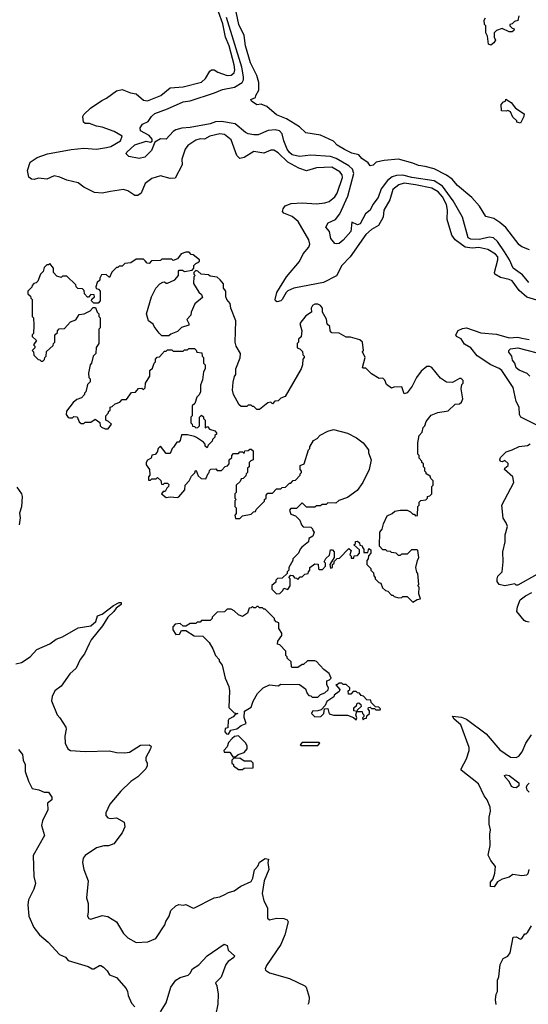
# Model space of a CAD drawing. Extents: x 2348354 to 2479840, y 460476 to 613653.
# Tile 294 of 305: x 2446233 to 2449820, y 593894 to 600839. Entities that reach past the tile are written whole.
import ezdxf

# ---------------------------------------------------------------- set-up
doc = ezdxf.new("R2010")
doc.units = 0

msp = doc.modelspace()

# ---------------------------------------------------------------- linework, layer by layer
at = {"layer": '0CON05XD'}
for points in [[(2449248.3, 599428.3), (2449250.7, 599495), (2449244.1, 599535), (2449215, 599589.1), (2449183.6, 599625), (2449139.8, 599649.8), (2449025, 599673.7), (2448945, 599685.3), (2448906.9, 599673.1), (2448865, 599641.2), (2448842.6, 599567.4), (2448800.8, 599495), (2448796.2, 599445), (2448763.1, 599386.9), (2448715, 599359.1), (2448675, 599324.3), (2448564.4, 599165), (2448503.9, 599106.1), (2448467.2, 599032.8), (2448375, 598985.7), (2448165, 598945.6), (2448122.7, 598927.3), (2448112.5, 598915), (2448085, 598866), (2448073.3, 598855), (2448048.8, 598848.8), (2448036.7, 598855), (2448034.3, 598864.3), (2448046.7, 598915), (2448114.3, 599025), (2448206.5, 599133.5), (2448231.8, 599188.2), (2448271.9, 599235), (2448278.9, 599255), (2448270.9, 599285), (2448197.1, 599415), (2448155, 599450), (2448095, 599473.3), (2448086.4, 599486.4), (2448090, 599505), (2448105, 599525.8), (2448147.9, 599542.1), (2448225, 599547.5), (2448325, 599540), (2448385, 599546.7), (2448415, 599556.7), (2448455, 599588.8), (2448471.9, 599615), (2448510.5, 599725), (2448506.9, 599745), (2448491.4, 599765), (2448435, 599797.9), (2448327.2, 599792.8), (2448255, 599773.6), (2448200.5, 599790.5), (2448124.3, 599834.3), (2448055, 599900.6), (2448025, 599918.6), (2448005, 599917.5), (2447955, 599898), (2447885, 599908.6), (2447815, 599865.8), (2447785, 599860), (2447765, 599880), (2447725, 599990.8), (2447678.2, 600028.2), (2447645, 600033.5), (2447573.7, 600016.4), (2447535, 599996.9), (2447505, 599997.8), (2447475, 599990), (2447418.8, 599951.2), (2447400, 599925), (2447376.7, 599855), (2447377.5, 599815), (2447329.2, 599720.8), (2447295, 599717.5), (2447225, 599738), (2447165, 599719.2), (2447117, 599683), (2447088.8, 599615), (2447065, 599598.8), (2447045, 599598.8), (2446995, 599632.5), (2446965, 599641.4), (2446874.2, 599625.8), (2446815, 599614.4), (2446759.3, 599619.3), (2446685, 599656.7), (2446645, 599688.8), (2446565.9, 599705.9), (2446515, 599728.6), (2446475, 599737.5), (2446425, 599714.3), (2446365, 599721.2), (2446335, 599712), (2446315, 599714), (2446297.3, 599727.3), (2446286.9, 599775), (2446306.1, 599833.9), (2446355, 599866.7), (2446428.3, 599891.7), (2446595, 599924), (2446685, 599932), (2446775, 599926.2), (2446845, 599936.9), (2446875, 599944.5), (2446943.8, 599985), (2446956.1, 600016.1), (2446899.5, 600049.5), (2446815, 600080), (2446775, 600086.7), (2446725, 600106.7), (2446695, 600107.5), (2446682.5, 600115), (2446677.5, 600155), (2446685, 600170), (2446732.5, 600215), (2446811.7, 600268.3), (2446845.7, 600284.3), (2446915, 600336), (2446955, 600346), (2447015, 600322), (2447055, 600316.2), (2447105, 600270.8), (2447135, 600267.1), (2447228.8, 600305), (2447295, 600357.8), (2447385, 600365.6), (2447515, 600397.5), (2447544.2, 600425), (2447573.4, 600476.6), (2447585, 600486), (2447605, 600485.8), (2447629.7, 600469.7), (2447695, 600444.3), (2447725, 600448.6), (2447745, 600464), (2447750, 600485), (2447745, 600521.2), (2447710, 600655), (2447685.2, 600715), (2447665, 600808.6), (2447634.3, 600894.3)], [(2449828.8, 599215), (2449775, 599236), (2449755, 599251.2), (2449662, 599372), (2449619.3, 599409.3), (2449577.3, 599437.3), (2449520.5, 599450.5), (2449475, 599523.8), (2449421.2, 599585), (2449320.3, 599670.3), (2449283.9, 599713.9), (2449242, 599742), (2449155, 599785.7), (2449093.2, 599803.2), (2449045, 599809.2), (2449005, 599827.1), (2448905, 599854.3), (2448804.2, 599845.8), (2448746.2, 599833.8), (2448725, 599813.3), (2448705, 599807.5), (2448689.3, 599829.3), (2448645, 599860), (2448624.4, 599884.4), (2448575, 599898.1), (2448522.6, 599922.6), (2448472.8, 599952.8), (2448445, 599980.8), (2448355, 600023.3), (2448249.7, 600039.7), (2448205, 600082), (2448115, 600139.2), (2448045, 600168.6), (2447975.7, 600225.7), (2447935, 600242), (2447905, 600238.8), (2447867.5, 600265), (2447862.5, 600275), (2447895, 600290), (2447897.5, 600305), (2447918.8, 600341.2), (2447918.6, 600395), (2447904.3, 600445), (2447861.5, 600535), (2447825.9, 600654.1), (2447816.8, 600726.8), (2447778.6, 600805), (2447760, 600895)], [(2449824.2, 598985), (2449780.2, 599040.2), (2449714.3, 599085), (2449687.3, 599145), (2449652, 599202), (2449602.1, 599275), (2449575, 599299.1), (2449545, 599305.4), (2449475, 599288.8), (2449415, 599290.5), (2449395, 599299.2), (2449355.8, 599445), (2449290.8, 599560.7), (2449253, 599613), (2449215, 599664.5), (2449155, 599701.3), (2448998.8, 599725), (2448935, 599741.4), (2448890.5, 599739.5), (2448859.4, 599730.6), (2448826.4, 599705), (2448781.9, 599645), (2448760.5, 599585), (2448723.1, 599535), (2448704.5, 599495.5), (2448671.7, 599468.3), (2448635, 599400), (2448615, 599392), (2448575, 599410), (2448567.5, 599345), (2448515, 599283.3), (2448485, 599261.2), (2448465, 599256.7), (2448455, 599260), (2448426.7, 599295), (2448416.7, 599345), (2448392.5, 599375), (2448407.5, 599405), (2448459.4, 599430.6), (2448491.4, 599468.6), (2448548.2, 599595), (2448589.7, 599755), (2448579.6, 599785), (2448555, 599806.8), (2448465, 599859.2), (2448425, 599873.1), (2448285, 599882.5), (2448205, 599872.9), (2448155, 599885.4), (2448135, 599901.1), (2448118.8, 599925), (2448095.5, 599985), (2448084.6, 600034.6), (2448065, 600055.6), (2448035, 600062.2), (2447985, 600057.8), (2447915, 600027.1), (2447885, 600027.1), (2447845, 600034.2), (2447825, 600044.2), (2447753.1, 600103.1), (2447655, 600120), (2447612.7, 600117.3), (2447575, 600104.5), (2447435, 600078.2), (2447375.7, 600074.3), (2447335, 600060.8), (2447315, 600050), (2447265, 599997.1), (2447225, 599997.5), (2447186.7, 599975), (2447162, 599915), (2447115, 599870), (2447075, 599858.8), (2447003.3, 599873.3), (2446983, 599893), (2446987.5, 599905), (2447044.6, 599955.4), (2447125, 599980.9), (2447155, 599975.8), (2447167.7, 599982.3), (2447166.9, 599995), (2447145, 600022.9), (2447084, 600055), (2447081.2, 600075), (2447098.8, 600101.2), (2447139.7, 600120.3), (2447162, 600155), (2447185, 600176.9), (2447275, 600209.5), (2447385, 600260.5), (2447435, 600267.5), (2447607.3, 600322.7), (2447663, 600347), (2447748, 600362), (2447800.9, 600395), (2447810.8, 600415), (2447812.2, 600435), (2447799.5, 600505), (2447691.7, 600855)], [(2449753.9, 600866.1), (2449746.7, 600833.3), (2449723, 600827), (2449705, 600810), (2449690, 600805), (2449690, 600795), (2449705, 600780), (2449720, 600775), (2449718.3, 600761.7), (2449707, 600753), (2449685, 600752.5), (2449635, 600776.2), (2449595, 600762.5), (2449580, 600745), (2449580, 600715), (2449587.5, 600695), (2449577.5, 600675), (2449555, 600660), (2449540, 600665), (2449531.7, 600721.7), (2449520, 600745), (2449520, 600795), (2449510, 600805), (2449507.5, 600835), (2449518.3, 600851.7)], [(2449765, 600110), (2449740, 600115), (2449740, 600125), (2449711.7, 600151.7), (2449695, 600190), (2449675, 600197.5), (2449665, 600192.5), (2449630, 600195), (2449628.3, 600241.7), (2449645, 600260), (2449660, 600265), (2449661.7, 600278.3), (2449700, 600255), (2449730, 600215), (2449790, 600175), (2449787.5, 600155), (2449765, 600110)], [(2449904.1, 598854.1), (2449810.7, 598880.7), (2449755, 598929.5), (2449706.3, 598996.4), (2449685, 599006.9), (2449625, 599020), (2449583.4, 599043.4), (2449581.4, 599055), (2449605.8, 599145), (2449605.6, 599165), (2449588.1, 599185), (2449535, 599218.9), (2449471.5, 599231.5), (2449422.9, 599227.1), (2449375.2, 599235.2), (2449303.3, 599285), (2449280, 599320), (2449248.3, 599428.3)], [(2449005, 596730), (2449035, 596750), (2449060, 596755), (2449048.3, 596788.3), (2449050, 596835), (2449040, 596845), (2449047.5, 596855), (2449041.7, 596931.7), (2449033, 596943), (2449027.5, 596975), (2449037.5, 597025), (2449047.5, 597045), (2449040, 597095), (2449035, 597100), (2448995, 597100), (2448965, 597070), (2448925, 597070), (2448915, 597060), (2448905, 597060), (2448887, 597077), (2448855, 597080), (2448847, 597087), (2448825, 597090), (2448815, 597100), (2448795, 597100), (2448770, 597125), (2448772.5, 597225), (2448790, 597245), (2448798.3, 597281.7), (2448825, 597340), (2448860, 597355), (2448878.3, 597371.7), (2448915, 597380), (2448965, 597380), (2448988.3, 597368.3), (2449005, 597350), (2449015, 597350), (2449025, 597340), (2449038.3, 597341.7), (2449040, 597405), (2449050, 597415), (2449050, 597435), (2449063, 597447), (2449098.3, 597451.7), (2449110, 597465), (2449110, 597475), (2449125, 597480), (2449140, 597495), (2449140, 597545), (2449150, 597555), (2449150, 597585), (2449131.7, 597601.7), (2449128.3, 597618.3), (2449100, 597635), (2449100, 597645), (2449090, 597655), (2449090, 597675), (2449080, 597685), (2449080, 597705), (2449070, 597715), (2449070, 597725), (2449050, 597745), (2449050, 597765), (2449040, 597775), (2449040, 597855), (2449050, 597905), (2449071.7, 597928.3), (2449078.3, 597961.7), (2449090, 597975), (2449100, 598005), (2449135, 598050), (2449183, 598067), (2449255, 598080), (2449303, 598127), (2449335, 598130), (2449348.3, 598141.7), (2449357.5, 598165), (2449347.5, 598235), (2449350, 598265), (2449360, 598275), (2449360, 598295), (2449347, 598307), (2449335, 598307.5), (2449285, 598280), (2449243, 598283), (2449200.7, 598310.7), (2449140, 598385), (2449125, 598392.5), (2449105, 598392.5), (2449065, 598360), (2449032.5, 598315), (2449001.2, 598255), (2448965, 598207.5), (2448945, 598200), (2448928.3, 598248.3), (2448872.5, 598247.5), (2448855, 598240), (2448820, 598265), (2448807, 598297), (2448795, 598310), (2448768.3, 598308.3), (2448715, 598340), (2448675, 598380), (2448655, 598380), (2448650, 598385), (2448670, 598455), (2448650, 598495), (2448657.5, 598505), (2448650, 598565), (2448631.7, 598581.7), (2448565, 598600), (2448535, 598600), (2448487, 598627), (2448435, 598630), (2448423, 598643), (2448420, 598675), (2448401.7, 598691.7), (2448395.9, 598725.9), (2448367.5, 598775), (2448367.5, 598805), (2448355, 598822.5), (2448335, 598832.5), (2448315, 598832.5), (2448297, 598823), (2448287.5, 598805), (2448290, 598775), (2448250.7, 598749.3), (2448207.5, 598695), (2448223.3, 598645), (2448217.5, 598602.5), (2448200, 598585), (2448200, 598565), (2448190, 598555), (2448190, 598525), (2448208.3, 598518.3), (2448228.3, 598498.3), (2448230, 598475), (2448240, 598465), (2448240, 598455), (2448230, 598445), (2448227.5, 598405), (2448217.5, 598375), (2448105, 598180), (2448075, 598170), (2448055, 598150), (2448031.7, 598148.3), (2448015, 598130), (2448005, 598140), (2447983, 598137), (2447925, 598090), (2447905, 598090), (2447885, 598110), (2447875, 598110), (2447865, 598120), (2447845, 598120), (2447835, 598110), (2447795, 598110), (2447781.7, 598121.7), (2447740, 598195), (2447732.5, 598225), (2447738.3, 598281.7), (2447748.3, 598321.7), (2447757.5, 598335), (2447757.5, 598375), (2447787, 598453), (2447790, 598485), (2447760, 598535), (2447752.5, 598565), (2447757.5, 598715), (2447722.5, 598805), (2447717, 598837), (2447692.5, 598865), (2447686.7, 598885), (2447687.5, 598925), (2447670, 598945), (2447670, 598975), (2447647.5, 599005), (2447625, 599022.5), (2447575, 599030), (2447565, 599040), (2447513, 599043), (2447490, 599065), (2447475, 599070), (2447460, 599055), (2447460, 599045), (2447470, 599035), (2447460, 599025), (2447458.3, 598978.3), (2447496.4, 598916.4), (2447515, 598900), (2447521.7, 598878.3), (2447467.5, 598835), (2447442.5, 598775), (2447440, 598755), (2447412.5, 598725), (2447426.7, 598695), (2447426.1, 598683.9), (2447373, 598667), (2447345, 598640), (2447298.3, 598621.7), (2447285, 598610), (2447235, 598610), (2447217, 598627), (2447180, 598675), (2447175, 598690), (2447140, 598715), (2447127.5, 598765), (2447162.5, 598885), (2447192.5, 598945), (2447220, 598975), (2447243, 598987), (2447255, 598990), (2447265, 598980), (2447275, 598980), (2447327.5, 599005), (2447352.5, 599035), (2447352.5, 599065), (2447358.3, 599071.7), (2447381.7, 599071.7), (2447395, 599062.5), (2447448.3, 599071.7), (2447460, 599085), (2447460, 599105), (2447475, 599120), (2447490, 599125), (2447500, 599135), (2447500, 599145), (2447455, 599180), (2447441.7, 599181.7), (2447428.3, 599198.3), (2447405, 599200), (2447371.7, 599188.3), (2447345, 599152.5), (2447315, 599140), (2447305, 599150), (2447235, 599150), (2447225, 599140), (2447163, 599137), (2447145, 599120), (2447131.7, 599121.7), (2447118.3, 599138.3), (2447105, 599150), (2447055, 599150), (2447017, 599123), (2446975, 599120), (2446955, 599100), (2446935, 599100), (2446925, 599090), (2446915, 599090), (2446881.7, 599058.3), (2446865, 599020), (2446841.7, 599041.7), (2446810.7, 599039.3), (2446797.5, 599015), (2446797.5, 599002.5), (2446780, 598985), (2446770, 598955), (2446771.7, 598941.7), (2446788.3, 598938.3), (2446800, 598925), (2446800, 598855), (2446785, 598840), (2446755, 598840), (2446740, 598855), (2446741.7, 598868.3), (2446760, 598885), (2446758.3, 598898.3), (2446735, 598900), (2446718.3, 598881.7), (2446711.7, 598881.7), (2446690, 598905), (2446688.3, 598928.3), (2446675, 598940), (2446641.7, 598941.7), (2446630, 598955), (2446628.3, 598968.3), (2446565, 599030), (2446535, 599030), (2446525, 599020), (2446495, 599030), (2446470, 599055), (2446470, 599085), (2446445, 599120), (2446435, 599110), (2446425, 599110), (2446405, 599090), (2446397, 599063), (2446380, 599045), (2446360, 598995), (2446348.3, 598981.7), (2446331.7, 598978.3), (2446320, 598965), (2446318.3, 598951.7), (2446290, 598925), (2446290, 598905), (2446308.3, 598888.3), (2446310, 598875), (2446320, 598865), (2446320, 598745), (2446330, 598735), (2446332.5, 598685), (2446330, 598625), (2446320, 598615), (2446320, 598605), (2446350, 598575), (2446330, 598545), (2446340, 598535), (2446340, 598525), (2446320, 598505), (2446330, 598495), (2446331.7, 598471.7), (2446361.7, 598441.7), (2446375, 598440), (2446385, 598430), (2446395, 598430), (2446408.3, 598441.7), (2446410, 598455), (2446420, 598465), (2446421.7, 598498.3), (2446468.3, 598541.7), (2446470, 598555), (2446480, 598565), (2446480, 598615), (2446498.3, 598631.7), (2446500, 598645), (2446511.7, 598658.3), (2446548.3, 598661.7), (2446591.7, 598708.3), (2446628.3, 598721.7), (2446651.7, 598758.3), (2446687, 598763), (2446730, 598785), (2446751.7, 598808.3), (2446768.3, 598808.3), (2446780, 598775), (2446790, 598765), (2446790, 598745), (2446800, 598735), (2446800, 598665), (2446790, 598655), (2446790, 598555), (2446773, 598527), (2446770, 598485), (2446750, 598465), (2446740, 598415), (2446730, 598405), (2446717.5, 598345), (2446720, 598315), (2446730, 598305), (2446730, 598285), (2446710, 598265), (2446707.5, 598255), (2446700, 598215), (2446690, 598205), (2446690, 598195), (2446668.3, 598171.7), (2446635, 598160), (2446610.7, 598139.3), (2446561.7, 598078.3), (2446560, 598055), (2446573.6, 598033.6), (2446585, 598030), (2446605, 598030), (2446615, 598040), (2446638.3, 598038.3), (2446651.7, 598001.7), (2446665, 597990), (2446685, 597990), (2446695, 598000), (2446735, 598000), (2446765, 598020), (2446798.3, 597998.3), (2446800, 597975), (2446810, 597965), (2446835, 597952.5), (2446857, 597953), (2446880, 597985), (2446860, 598005), (2446840, 598015), (2446840, 598045), (2446860, 598065), (2446860, 598075), (2446870, 598085), (2446870, 598105), (2446885, 598110), (2446905, 598130), (2446938.3, 598141.7), (2446955, 598160), (2446985, 598160), (2447021.7, 598208.3), (2447048.3, 598211.7), (2447071.7, 598238.3), (2447095, 598240), (2447105, 598230), (2447118.3, 598241.7), (2447120, 598275), (2447150, 598325), (2447150, 598365), (2447168.3, 598381.7), (2447180, 598415), (2447190, 598425), (2447190, 598445), (2447201.7, 598458.3), (2447218.3, 598461.7), (2447255, 598500), (2447265, 598500), (2447275, 598510), (2447305, 598510), (2447315, 598500), (2447385, 598500), (2447395, 598510), (2447415, 598510), (2447425, 598520), (2447465, 598520), (2447478.3, 598508.3), (2447483, 598493), (2447518.3, 598488.3), (2447520, 598465), (2447530, 598455), (2447530, 598415), (2447540, 598405), (2447540, 598375), (2447530, 598355), (2447521.7, 598298.3), (2447508.3, 598261.7), (2447507, 598213), (2447498.3, 598191.7), (2447483, 598177), (2447468.3, 598131.7), (2447450, 598115), (2447450, 598045), (2447440, 598035), (2447440, 597995), (2447450, 597985), (2447451.7, 597971.7), (2447465, 597970), (2447475, 597960), (2447488.3, 597961.7), (2447500, 597975), (2447500, 598035), (2447515, 598050), (2447528.3, 598038.3), (2447530, 598025), (2447540, 598015), (2447540, 597960), (2447558.3, 597968.3), (2447571.7, 597951.7), (2447608.3, 597938.3), (2447620, 597925), (2447620, 597915), (2447610, 597905), (2447610, 597895), (2447591.7, 597878.3), (2447590, 597865), (2447561.7, 597838.3), (2447555, 597820), (2447541.7, 597831.7), (2447540, 597845), (2447528.3, 597858.3), (2447480.7, 597890.7), (2447465, 597900), (2447415, 597910), (2447375, 597910), (2447365, 597870), (2447355, 597860), (2447341.7, 597858.3), (2447316.4, 597823.6)], [(2449875, 597982), (2449766.7, 598035), (2449758.8, 598055), (2449755.8, 598105), (2449734.2, 598145), (2449712.5, 598245), (2449634.1, 598364.1), (2449615, 598378.9), (2449555.3, 598405.3), (2449458.7, 598468.7), (2449414, 598525), (2449370.9, 598550.9), (2449346.7, 598586.7), (2449314.4, 598604.4), (2449308.8, 598615), (2449325, 598646), (2449355, 598660.8), (2449385, 598665.6), (2449485, 598630.6), (2449595, 598619.6), (2449685, 598595.5), (2449745, 598598.9), (2449775, 598592.5), (2449825, 598583.5)], [(2449830, 598325), (2449812.3, 598342.3), (2449755.8, 598365.8), (2449735, 598383.3), (2449725.8, 598415), (2449708.3, 598438.3), (2449703.3, 598465), (2449683.1, 598493.1), (2449682, 598505), (2449695, 598517.8), (2449745, 598525.4), (2449945, 598471.8)], [(2447316.4, 597823.6), (2447307.5, 597815), (2447295, 597780), (2447265, 597780), (2447225, 597830), (2447210, 597815), (2447201.7, 597788.3), (2447188.3, 597771.7), (2447163.6, 597766.4), (2447160, 597745), (2447135, 597732.5), (2447123.8, 597715), (2447125, 597700), (2447147.5, 597665), (2447150, 597625), (2447140, 597615), (2447141.7, 597591.7), (2447155, 597590), (2447165, 597600), (2447195, 597600), (2447205, 597610), (2447228.3, 597588.3), (2447231.7, 597561.7), (2447245, 597560), (2447255, 597570), (2447275, 597570), (2447285, 597560), (2447282.5, 597545), (2447270, 597535), (2447258.3, 597511.7), (2447245, 597510), (2447232.5, 597495), (2447265, 597467.5), (2447295, 597472.5), (2447345, 597467.5), (2447355, 597472.5), (2447398.3, 597521.7), (2447400, 597555), (2447427.5, 597585), (2447445, 597620), (2447468.3, 597641.7), (2447471.7, 597658.3), (2447478.3, 597658.3), (2447491.7, 597621.7), (2447511.7, 597601.7), (2447545, 597600), (2447561.7, 597638.3), (2447570, 597645), (2447571.7, 597658.3), (2447581.7, 597668.3), (2447615, 597670), (2447625, 597660), (2447655, 597660), (2447681.7, 597688.3), (2447698.3, 597691.7), (2447710, 597705), (2447710, 597735), (2447728.3, 597751.7), (2447730, 597765), (2447741.7, 597778.3), (2447775, 597780), (2447785, 597790), (2447805, 597790), (2447815, 597780), (2447821.7, 597798.3), (2447845, 597800), (2447855, 597810), (2447865, 597810), (2447878.3, 597798.3), (2447880, 597735), (2447861.7, 597728.3), (2447850, 597715), (2447850, 597685), (2447840, 597675), (2447840, 597645), (2447830, 597635), (2447828.3, 597621.7), (2447808.3, 597601.7), (2447795, 597600), (2447788.3, 597581.7), (2447760, 597555), (2447760, 597505), (2447750, 597495), (2447750, 597465), (2447760, 597455), (2447750, 597445), (2447750, 597405), (2447760, 597395), (2447760, 597355), (2447750, 597345), (2447755, 597320), (2447785, 597320), (2447805, 597340), (2447865, 597350), (2447881.7, 597368.3), (2447895, 597370), (2447900, 597385), (2447958.3, 597441.7), (2447960, 597455), (2447970, 597465), (2447970, 597485), (2447981.7, 597498.3), (2448015, 597500), (2448045, 597530), (2448075, 597530), (2448085, 597540), (2448108.3, 597541.7), (2448135, 597570), (2448145, 597570), (2448161.7, 597588.3), (2448178.3, 597591.7), (2448210, 597625), (2448210, 597635), (2448220, 597645), (2448220, 597655), (2448210, 597665), (2448210, 597695), (2448240, 597705), (2448270, 597805), (2448280, 597815), (2448280, 597825), (2448305, 597870), (2448330, 597885), (2448351.7, 597908.3), (2448405, 597937.5), (2448445, 597947.5), (2448545, 597922.5), (2448608.3, 597888.3), (2448655, 597853.3), (2448692.5, 597805), (2448693.6, 597783.6), (2448712.5, 597735), (2448697.5, 597665), (2448652.5, 597575), (2448613, 597517), (2448545, 597467.5), (2448483, 597447), (2448461.7, 597428.3), (2448405, 597430), (2448395, 597420), (2448365, 597420), (2448355, 597410), (2448325, 597410), (2448315, 597400), (2448255, 597400), (2448225, 597430), (2448185, 597390), (2448145, 597390), (2448135, 597380), (2448145, 597350), (2448178.3, 597338.3), (2448208.3, 597308.3), (2448220, 597275), (2448231.7, 597261.7), (2448285, 597260), (2448298.3, 597248.3), (2448300, 597235), (2448310, 597225), (2448300, 597195), (2448271.7, 597178.3), (2448270, 597155), (2448221.7, 597118.3), (2448210, 597105), (2448200, 597075), (2448160, 597035), (2448160, 597025), (2448130, 596975), (2448130, 596955), (2448120, 596945), (2448118.3, 596931.7), (2448085, 596900), (2448051.7, 596898.3), (2448040, 596885), (2448038.3, 596871.7), (2448011.7, 596848.3), (2448011.7, 596821.7), (2448045, 596790), (2448068.3, 596791.7), (2448088.3, 596811.7), (2448095, 596830), (2448125, 596820), (2448140, 596845), (2448140, 596895), (2448130, 596905), (2448145, 596920), (2448158.3, 596918.3), (2448171.7, 596901.7), (2448185, 596900), (2448195, 596890), (2448211.7, 596908.3), (2448225, 596910), (2448243, 596927), (2448268.3, 596931.7), (2448270, 596945), (2448280, 596955), (2448280, 596975), (2448315, 597000), (2448338.3, 596998.3), (2448340, 596965), (2448345, 596960), (2448368.3, 596961.7), (2448390, 596985), (2448390, 597005), (2448380, 597015), (2448391.7, 597038.3), (2448417, 597063), (2448425, 597100), (2448438.3, 597098.3), (2448450, 597085), (2448450, 597045), (2448420, 596995), (2448425, 596970), (2448440, 596975), (2448440, 596995), (2448450, 597005), (2448451.7, 597018.3), (2448471.7, 597038.3), (2448488.3, 597041.7), (2448555, 597110), (2448570, 597095), (2448560, 597065), (2448570, 597055), (2448571.7, 597041.7), (2448588.3, 597041.7), (2448591.7, 597058.3), (2448615, 597060), (2448630, 597075), (2448628.3, 597098.3), (2448590, 597135), (2448600, 597145), (2448601.7, 597158.3), (2448615, 597160), (2448628.3, 597148.3), (2448631.7, 597131.7), (2448648.3, 597128.3), (2448650, 597115), (2448660, 597105), (2448660, 597080), (2448688.3, 597081.7), (2448695, 597110), (2448708.3, 597098.3), (2448710, 597075), (2448691.7, 597058.3), (2448690, 597035), (2448680, 597025), (2448680, 596995), (2448708.3, 596968.3), (2448710, 596955), (2448728.3, 596938.3), (2448730, 596915), (2448740, 596905), (2448740, 596895), (2448765, 596870), (2448780, 596865), (2448791.7, 596831.7), (2448811.7, 596811.7), (2448828.3, 596808.3), (2448855, 596780), (2448865, 596780), (2448875, 596770), (2448905, 596760), (2448927, 596763), (2448935, 596770), (2448965, 596770), (2449005, 596730)], [(2449880, 596925), (2449745, 596850), (2449735, 596850), (2449725, 596860), (2449655, 596846), (2449615, 596856), (2449600.8, 596875), (2449599.2, 596895), (2449605.8, 596914.2), (2449636.7, 596945), (2449643.3, 597015), (2449640, 597085), (2449656, 597155), (2449656.7, 597205), (2449672.5, 597265), (2449665, 597290), (2449643.6, 597323.6), (2449632.5, 597415), (2449717.5, 597575), (2449710, 597615), (2449652.5, 597665), (2449653.6, 597676.4), (2449677.5, 597695), (2449678.3, 597708.3), (2449655, 597730), (2449635, 597720), (2449625, 597722.5), (2449620, 597735), (2449625, 597750), (2449665, 597790), (2449705, 597803.8), (2449755, 597828.8), (2449815, 597836.2), (2449833.9, 597846.1)], [(2446211.7, 597541.7), (2446246.2, 597495), (2446250, 597475), (2446246.1, 597403.9), (2446232, 597358), (2446235.8, 597325), (2446228.8, 597275)], [(2449825, 596590), (2449803, 596593), (2449791.7, 596601.7), (2449740, 596665), (2449743, 596697), (2449763.6, 596746.4), (2449800, 596775), (2449845, 596797.5)], [(2446205, 596294.3), (2446245, 596305.7), (2446305.5, 596344.5), (2446353.3, 596396.7), (2446445, 596436.2), (2446490.5, 596469.5), (2446533.6, 596486.4), (2446645, 596550), (2446735, 596563.8), (2446768.8, 596595), (2446782.5, 596635), (2446815, 596646), (2446895, 596706), (2446935, 596728), (2446948.3, 596728.3), (2446948.8, 596715), (2446913, 596687), (2446896.6, 596663.4), (2446854.4, 596625.6), (2446815.6, 596564.4), (2446736.7, 596465), (2446723.3, 596436.7), (2446690, 596365), (2446660, 596325), (2446630, 596265), (2446586.7, 596225), (2446525, 596136.7), (2446480, 596105), (2446461.2, 596065), (2446456.7, 596035), (2446496.4, 595936.4), (2446516.7, 595915), (2446557.7, 595847.7), (2446561.2, 595835), (2446551.2, 595785), (2446553.3, 595735), (2446572.5, 595695), (2446590, 595685), (2446695, 595677.5), (2446865, 595682.5), (2446915, 595670), (2446975, 595667.5), (2447006.7, 595673.3), (2447085, 595722.5), (2447145, 595723.3), (2447160, 595715), (2447156.2, 595695), (2447121.2, 595635), (2447122.5, 595615), (2447132.5, 595595), (2447132.5, 595575), (2447122.5, 595555), (2447065, 595497.5), (2447017.5, 595465), (2446945, 595397.5), (2446867.5, 595305), (2446840, 595245), (2446840, 595225), (2446855, 595210), (2446875, 595203.3), (2446915, 595210), (2446969.3, 595179.3), (2446973.3, 595145), (2446955.8, 595104.2), (2446897.5, 595025), (2446858.3, 595011.7), (2446825, 595011.2), (2446775, 594996.7), (2446695, 594943.3), (2446680, 594925), (2446676.7, 594895), (2446683.8, 594845), (2446716.2, 594765), (2446703.8, 594645), (2446716.2, 594605), (2446716.4, 594546.4), (2446710, 594515), (2446719.3, 594499.3), (2446735, 594493.8), (2446815, 594520), (2446855, 594513.8), (2446915, 594476.2), (2446965, 594393.3), (2446995, 594362), (2447055, 594330), (2447136.4, 594333.6), (2447193, 594357), (2447256.1, 594453.9), (2447263, 594477), (2447287.5, 594515), (2447297.5, 594555), (2447335, 594587.5), (2447355, 594597.5), (2447385, 594592.5), (2447405, 594596.7), (2447455, 594572.5), (2447465, 594573.3), (2447605, 594645.8), (2447645, 594650.8), (2447678.3, 594668.3), (2447705, 594683.3), (2447745, 594693.8), (2447793, 594727), (2447865, 594761.2), (2447877, 594783), (2447888.3, 594841.7), (2447911.4, 594868.6), (2447923.2, 594896.8), (2447965, 594922.5), (2447988.3, 594918.3), (2447983.3, 594895), (2447990, 594845), (2447955.8, 594765), (2447942.5, 594675), (2447954.2, 594624.2), (2447981.2, 594575), (2447980.7, 594500.7), (2447995, 594490), (2448045, 594501.2), (2448095, 594498.8), (2448119.3, 594489.3), (2448126.2, 594475), (2448102.9, 594385), (2448074.3, 594315), (2447972.4, 594167.6), (2447963.8, 594145), (2447966.2, 594135), (2447995, 594115.8), (2448135.8, 594075.8), (2448244.1, 594024.1), (2448253.9, 594013.9), (2448274.2, 593945), (2448272.3, 593907.7)], [(2447705, 595800), (2447721.7, 595828.3), (2447765, 595837.5), (2447795, 595860), (2447830, 595875), (2447817, 595917), (2447819.3, 595960.7), (2447865, 595990), (2447878.3, 596031.7), (2447910, 596085), (2447950, 596125), (2447995, 596147.5), (2448055, 596140), (2448075, 596152.5), (2448205, 596150), (2448248.3, 596118.3), (2448260, 596085), (2448271.7, 596071.7), (2448285, 596070), (2448295, 596060), (2448335, 596060), (2448355, 596080), (2448385, 596090), (2448408.3, 596111.7), (2448410, 596125), (2448398.3, 596148.3), (2448400, 596175), (2448418.3, 596181.7), (2448430, 596195), (2448416.4, 596226.4), (2448377.5, 596255), (2448325, 596312.5), (2448315, 596316.7), (2448263, 596317), (2448235, 596290), (2448225, 596290), (2448195, 596270), (2448155, 596270), (2448150, 596275), (2448148.3, 596308.3), (2448120, 596335), (2448120, 596345), (2448110, 596355), (2448110, 596385), (2448068.3, 596428.3), (2448050, 596435), (2448052.5, 596455), (2448082.5, 596495), (2448081.7, 596511.7), (2448060, 596545), (2448060, 596585), (2448041.7, 596591.7), (2448030, 596605), (2448030, 596615), (2447965, 596680), (2447955, 596680), (2447945, 596690), (2447925, 596690), (2447915, 596700), (2447905, 596700), (2447895, 596690), (2447885, 596690), (2447875, 596700), (2447865, 596690), (2447851.7, 596688.3), (2447838.3, 596651.7), (2447805, 596630), (2447775, 596640), (2447745, 596670), (2447725, 596680), (2447695, 596680), (2447677.5, 596662.5), (2447625, 596660), (2447590, 596625), (2447590, 596615), (2447575, 596600), (2447515, 596600), (2447505, 596590), (2447485, 596590), (2447475, 596580), (2447435, 596580), (2447405, 596560), (2447385, 596560), (2447365, 596580), (2447330, 596575), (2447313, 596557), (2447312.5, 596535), (2447335, 596502.5), (2447360, 596505), (2447375, 596530), (2447405, 596530), (2447463, 596493), (2447525, 596490), (2447570, 596445), (2447595, 596400), (2447613, 596353), (2447640, 596325), (2447640, 596315), (2447660, 596285), (2447682.5, 596195), (2447707.5, 596135), (2447712.5, 596105), (2447708.3, 595988.3), (2447745, 595950), (2447770, 595945), (2447751.7, 595938.3), (2447738.3, 595921.7), (2447707.5, 595905), (2447702.5, 595895), (2447700, 595845), (2447681.7, 595838.3), (2447680, 595815), (2447691.7, 595801.7), (2447705, 595800)], [(2448655, 595900), (2448665, 595910), (2448678.3, 595911.7), (2448681.7, 595928.3), (2448700, 595945), (2448700, 595965), (2448690, 595975), (2448691.7, 595988.3), (2448705, 595990), (2448715, 595980), (2448735, 595980), (2448745, 595970), (2448775, 595970), (2448778.3, 595978.3), (2448765, 595990), (2448741.7, 595991.7), (2448711.7, 596021.7), (2448708.3, 596038.3), (2448681.7, 596041.7), (2448658.3, 596068.3), (2448641.7, 596071.7), (2448628.3, 596088.3), (2448615, 596090), (2448605, 596100), (2448585, 596100), (2448568.3, 596081.7), (2448551.7, 596081.7), (2448550, 596105), (2448560, 596115), (2448560, 596125), (2448535, 596150), (2448515, 596150), (2448505, 596160), (2448485, 596160), (2448475, 596150), (2448461.7, 596148.3), (2448490, 596115), (2448485, 596100), (2448450, 596075), (2448448.3, 596061.7), (2448400, 596030), (2448388.3, 596001.7), (2448358.3, 595971.7), (2448335, 595963.3), (2448298.3, 595961.7), (2448290, 595945), (2448315, 595922.5), (2448356.4, 595923.6), (2448377.5, 595945), (2448381.7, 595978.3), (2448405, 595980), (2448415, 595942.5), (2448445, 595932.5), (2448545, 595932.5), (2448587, 595917), (2448605, 595900), (2448610, 595915), (2448602.5, 595935), (2448610, 595960), (2448590, 595965), (2448590, 595985), (2448608.3, 596001.7), (2448611.7, 596018.3), (2448625, 596020), (2448638.3, 596008.3), (2448640, 595995), (2448611.7, 595968.3), (2448610, 595960), (2448648.3, 595958.3), (2448650, 595945), (2448660, 595935), (2448660, 595925), (2448650, 595915), (2448655, 595900)], [(2449823.3, 594845), (2449816.7, 594815), (2449807.5, 594805), (2449775, 594800.8), (2449710, 594810), (2449685, 594790), (2449635, 594777.5), (2449601.7, 594758.3), (2449578.3, 594721.7), (2449553.9, 594723.9), (2449554, 594755), (2449571.7, 594778.3), (2449585, 594820), (2449587.5, 594865), (2449555, 594907.5), (2449537.5, 594945), (2449550, 595015), (2449547.5, 595095), (2449552.5, 595125), (2449543.3, 595165), (2449543.3, 595215), (2449553.3, 595255), (2449550, 595285), (2449530, 595335), (2449507.5, 595365), (2449468.3, 595448.3), (2449346.7, 595545), (2449346.7, 595555), (2449383.3, 595625), (2449402.5, 595685), (2449402.5, 595705), (2449343.8, 595865), (2449296.2, 595905), (2449284.2, 595925.8), (2449349.7, 595919.7), (2449383.3, 595905), (2449521.7, 595801.7), (2449619.2, 595689.2), (2449695, 595636.2), (2449735, 595633.8), (2449752.5, 595645), (2449776.2, 595675), (2449802, 595735), (2449842, 595795)], [(2447755, 595640), (2447773, 595657), (2447815, 595670), (2447836.7, 595695), (2447836.7, 595715), (2447827.5, 595735), (2447775, 595787.5), (2447748.3, 595781.7), (2447731.7, 595768.3), (2447705, 595740), (2447695, 595710), (2447672.5, 595685), (2447675, 595673.3), (2447715, 595672.5), (2447735, 595640), (2447755, 595640)], [(2448335, 595720), (2448350, 595735), (2448345, 595740), (2448225, 595740), (2448210, 595725), (2448215, 595720), (2448335, 595720)], [(2446225, 595690), (2446252.5, 595655), (2446257.5, 595615), (2446270, 595585), (2446271.2, 595535), (2446295, 595467.5), (2446320, 595415), (2446367, 595407), (2446405, 595390), (2446435, 595390), (2446460, 595355), (2446460, 595335), (2446428.3, 595311.7), (2446431.2, 595265), (2446392.4, 595187.6), (2446387.5, 595155), (2446407.5, 595085), (2446326.4, 594943.6), (2446333.3, 594795), (2446343, 594747), (2446331.2, 594705), (2446295, 594630), (2446288.8, 594595), (2446297.5, 594515), (2446332, 594435), (2446371.2, 594385), (2446432.7, 594332.7), (2446513.8, 594245), (2446555, 594226.2), (2446575, 594203.8), (2446715, 594160), (2446743.9, 594143.9), (2446755.9, 594144.1), (2446795, 594167.5), (2446805, 594167.5), (2446822.5, 594155), (2446849.3, 594129.3), (2446865, 594102.5), (2446915, 594082.5), (2446983.3, 594005), (2446993.3, 593985), (2446996.7, 593955), (2447021.4, 593901.4), (2447045, 593876)], [(2447805, 595550), (2447815, 595560), (2447878.3, 595561.7), (2447880, 595595), (2447865, 595610), (2447815, 595610), (2447785, 595630), (2447741.7, 595628.3), (2447730, 595615), (2447730, 595595), (2447740, 595585), (2447740, 595575), (2447775, 595550), (2447805, 595550)], [(2449735, 595420.8), (2449715, 595422.5), (2449701.1, 595431.1), (2449684.3, 595465), (2449655.8, 595495), (2449652.3, 595507.7), (2449665, 595512.9), (2449685, 595508.5), (2449752.9, 595455), (2449752, 595435), (2449735, 595420.8)], [(2449825, 595390), (2449812.2, 595405), (2449808.2, 595425), (2449810.8, 595439.2), (2449825, 595454.5)], [(2449593.6, 593893.6), (2449587.5, 593925), (2449592.5, 593965), (2449602.5, 593985), (2449602.5, 594065), (2449611.7, 594088.3), (2449622.5, 594175), (2449643.6, 594216.4), (2449675, 594232.5), (2449692.7, 594257.3), (2449713.6, 594366.4), (2449735, 594370), (2449765, 594353.3), (2449775, 594357.5), (2449795, 594390), (2449805, 594390), (2449815, 594400), (2449843.6, 594446.4)], [(2447225, 593841.2), (2447265.5, 593904.5), (2447298.1, 594015), (2447335, 594064.2), (2447365, 594082.9), (2447420.5, 594099.5), (2447435, 594112.5), (2447452.5, 594145), (2447495, 594173.3), (2447553.8, 594235), (2447675, 594317.5), (2447695, 594307.5), (2447703.3, 594275), (2447746.7, 594235), (2447743.3, 594225), (2447703.3, 594195), (2447687.5, 594175), (2447653.3, 594085), (2447613.3, 594045), (2447622.5, 594025), (2447632.5, 593965), (2447630, 593895), (2447613.3, 593815)], [(2448272.3, 593907.7), (2448265, 593892.5)]]:
    msp.add_lwpolyline(points, dxfattribs=at)

doc.saveas('drawing.dxf')
